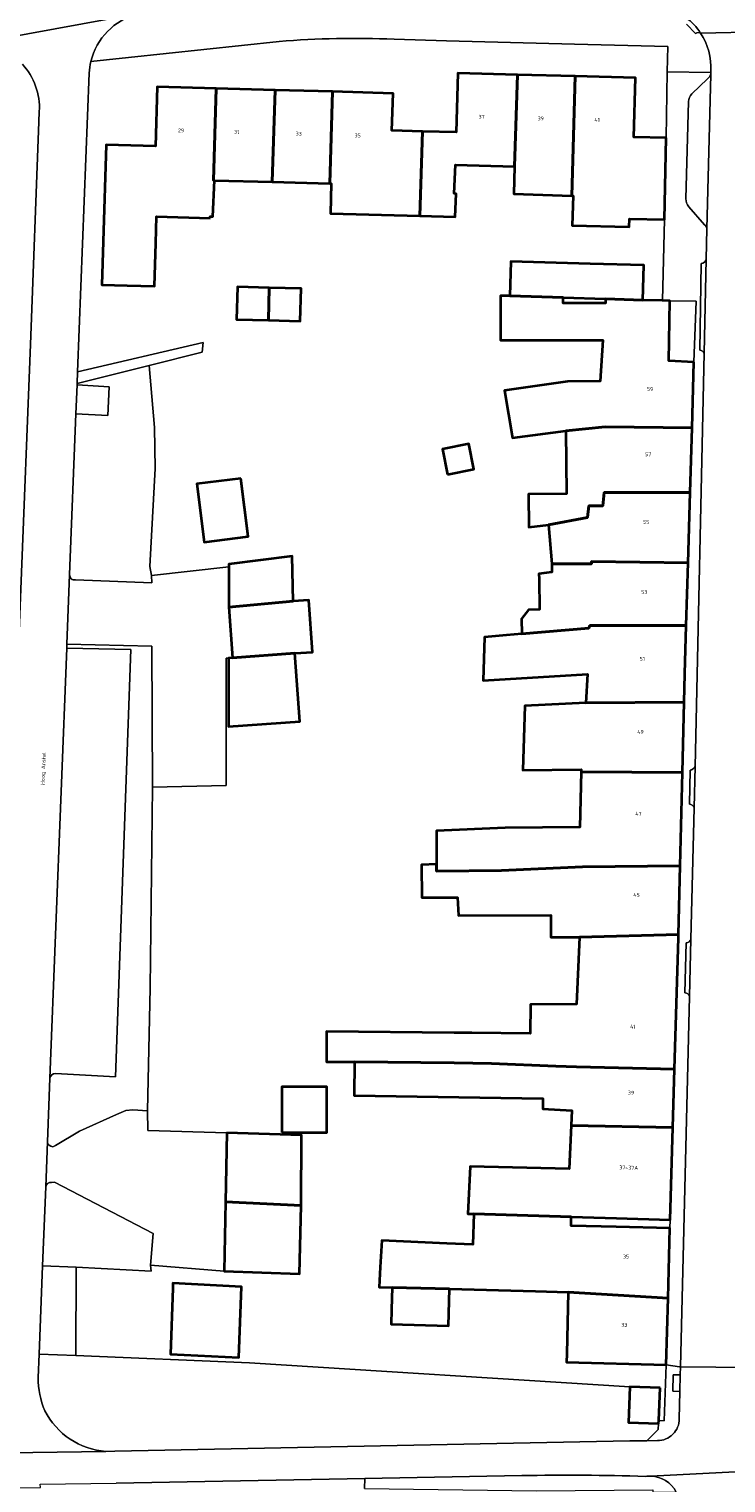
# Model space of a CAD drawing. Header units: metres. Extents: x 197700 to 204338, y 317132 to 325229.
# Tile 826 of 1056: x 202359 to 202424, y 320402 to 320537. Entities that reach past the tile are written whole.
import ezdxf
from ezdxf.enums import TextEntityAlignment as Align

# ---------------------------------------------------------------- set-up
doc = ezdxf.new("R2010")
doc.units = ezdxf.units.M
for name, color, linetype, lineweight in [('B-WE-GR-BEPLANTING_CULTUUR_HEESTERS-GV', 90, 'Continuous', 18), ('B-WE-IE-TERREINAFSCHEIDING_KUNSTMATIG_HEKWERK-G', 20, 'IE-TERREINAFSCHEIDING-KUNSTMATIG', 18), ('B-WE-OG-BEBOUWING-GV', 7, 'Continuous', 35), ('B-WE-OG-BEBOUWING-T18', 10, 'Continuous', 18), ('B-WE-OG-TERREIN_CULTUURSCHEIDING-GV', 7, 'Continuous', 18), ('B-WE-OG-TERREIN_ERF-GV', 7, 'Continuous', 18), ('B-WE-OG-TOPOGRAFIE-T18', 10, 'Continuous', 18), ('B-WE-VH-VERHARDING_BEDRIJFSVLOERPLAAT-GV', 252, 'Continuous', 18), ('B-WE-VH-VERHARDING_BETONSTRAATSTEEN-GV', 252, 'Continuous', 18), ('B-WE-VH-VERHARDING_HALFVERHARDING_GRIND-GV', 252, 'Continuous', 18), ('B-WE-VH-VERHARDING_OPEN-GV', 252, 'Continuous', 18), ('B-WE-VH-VERHARDING_STRAATBAKSTEEN-GV', 252, 'Continuous', 18)]:
    doc.layers.add(name, color=color, linetype=linetype, lineweight=lineweight)
doc.styles.add('NLCS-ISO-M200-T18', font='NLCS-ISO.ttf', dxfattribs={"height": 0.36})
doc.linetypes.add('IE-TERREINAFSCHEIDING-KUNSTMATIG', pattern='A,4,[82,NLCS.SHX,S=0.75,R=90,X=0,Y=0],4,-2', length=10)

msp = doc.modelspace()

# ---------------------------------------------------------------- linework, layer by layer
at = {"layer": 'B-WE-GR-BEPLANTING_CULTUUR_HEESTERS-GV'}
for points in [[(202370.225, 320505.736), (202363.508, 320504.059), (202363.503, 320503.938), (202366.491, 320503.727), (202366.379, 320501.092), (202363.397, 320501.222), (202362.815, 320486.307), (202362.818, 320486.272)], [(202363.349, 320485.8), (202370.455, 320485.523), (202370.44, 320486.227), (202370.274, 320487.058), (202370.78, 320496.163), (202370.72, 320499.959), (202370.225, 320505.736)], [(202361.242, 320433.143), (202361.509, 320433.261), (202363.729, 320434.587), (202367.173, 320436.14), (202368.04, 320436.495), (202368.68, 320436.57), (202370.067, 320436.479), (202370.3, 320447.914), (202370.515, 320466.55), (202370.468, 320479.655), (202362.563, 320479.839)], [(202362.563, 320479.839), (202362.548, 320479.457), (202368.495, 320479.327), (202367.077, 320439.62), (202361.498, 320439.94)], [(202360.988, 320439.498), (202360.758, 320433.599)]]:
    msp.add_lwpolyline(points, dxfattribs=at)
for points in [[(202362.818, 320486.272, 0.4635886), (202363.349, 320485.8)], [(202361.498, 320439.94, 0.3863859), (202360.988, 320439.498)], [(202360.758, 320433.599, 0.3915226), (202361.242, 320433.143)]]:
    msp.add_lwpolyline(points, format="xyb", dxfattribs=at)
msp.add_lwpolyline([(202359.981, 320413.879), (202363.395, 320413.735), (202363.423, 320421.957), (202360.304, 320422.075)], close=True, dxfattribs=at)
at = {"layer": 'B-WE-IE-TERREINAFSCHEIDING_KUNSTMATIG_HEKWERK-G'}
for points in [[(202359.981, 320413.879), (202363.395, 320413.735)], [(202363.395, 320413.735), (202379.541, 320413.055), (202414.893, 320410.847)]]:
    msp.add_lwpolyline(points, dxfattribs=at)
at = {"layer": 'B-WE-OG-BEBOUWING-GV'}
for points in [[(202404.459, 320532.737), (202398.898, 320532.886), (202398.751, 320527.388), (202395.624, 320527.473), (202395.357, 320519.625), (202398.652, 320519.537), (202398.732, 320521.681), (202398.569, 320521.696), (202398.672, 320524.359), (202404.166, 320524.224)], [(202404.166, 320524.224), (202404.112, 320521.661), (202409.478, 320521.495), (202409.792, 320532.595), (202404.459, 320532.737)], [(202418.254, 320526.874), (202415.263, 320526.949), (202415.398, 320532.445), (202409.792, 320532.595), (202409.478, 320521.495), (202409.621, 320521.49), (202409.512, 320518.736), (202414.831, 320518.615), (202414.859, 320519.361), (202418.098, 320519.294)], [(202375.892, 320519.418), (202375.894, 320519.579), (202376.127, 320519.576), (202376.293, 320522.909), (202376.174, 320522.912), (202376.426, 320531.469), (202370.958, 320531.623), (202370.795, 320526.107), (202366.199, 320526.212), (202365.93, 320517.248), (202365.809, 320513.218), (202368.166, 320513.164), (202370.708, 320513.106), (202370.828, 320517.101), (202370.902, 320519.568)], [(202376.426, 320531.469), (202376.174, 320522.912), (202376.293, 320522.909), (202381.632, 320522.774), (202381.929, 320531.315)], [(202387.007, 320522.638), (202387.237, 320531.166), (202381.929, 320531.315), (202381.632, 320522.774)], [(202387.237, 320531.166), (202387.007, 320522.638), (202387.139, 320522.635), (202387.063, 320519.847), (202395.357, 320519.625), (202395.624, 320527.473), (202392.777, 320527.55), (202392.874, 320531.008)], [(202416.097, 320511.804), (202416.185, 320515.046), (202411.187, 320515.183), (202403.834, 320515.385), (202403.738, 320512.191), (202408.699, 320512.034), (202412.634, 320511.909)], [(202381.286, 320509.927), (202381.376, 320512.941), (202378.418, 320513.02), (202378.327, 320510.007)], [(202381.286, 320509.927), (202384.244, 320509.848), (202384.335, 320512.861), (202381.376, 320512.941)], [(202420.841, 320506.044), (202418.513, 320506.16), (202418.595, 320511.732), (202417.917, 320511.752), (202417.901, 320511.752), (202416.097, 320511.804), (202412.634, 320511.909), (202412.608, 320511.522), (202408.682, 320511.522), (202408.699, 320512.034), (202403.738, 320512.191), (202402.857, 320512.191), (202402.857, 320508.082), (202412.381, 320508.082), (202412.127, 320504.255), (202409.082, 320504.244), (202403.225, 320503.411), (202403.969, 320499.012), (202408.95, 320499.651), (202412.596, 320500.027), (202420.665, 320499.931)], [(202420.491, 320493.916), (202420.665, 320499.931), (202412.596, 320500.027), (202408.95, 320499.651), (202409, 320493.796), (202405.467, 320493.766), (202405.493, 320490.714), (202407.316, 320490.91), (202410.953, 320491.596), (202411.075, 320492.68), (202412.367, 320492.68), (202412.5, 320493.924)], [(202397.951, 320495.587), (202400.393, 320496.082), (202399.917, 320498.429), (202397.476, 320497.934)], [(202378.72, 320495.234), (202374.643, 320494.714), (202375.333, 320489.303), (202379.409, 320489.822)], [(202420.302, 320487.403), (202420.491, 320493.916), (202412.5, 320493.924), (202412.367, 320492.68), (202411.075, 320492.68), (202410.953, 320491.596), (202407.316, 320490.91), (202407.647, 320487.307), (202411.318, 320487.286), (202411.327, 320487.512)], [(202377.607, 320483.271), (202383.603, 320483.836), (202383.489, 320488.001), (202377.606, 320487.269), (202377.606, 320487.004)], [(202420.133, 320481.558), (202420.302, 320487.403), (202411.327, 320487.512), (202411.318, 320487.286), (202407.647, 320487.307), (202407.634, 320486.531), (202407.13, 320486.463), (202406.438, 320486.369), (202406.446, 320485.908), (202406.495, 320483.067), (202405.452, 320483.009), (202404.81, 320482.192), (202404.845, 320480.798), (202411.086, 320481.314), (202411.158, 320481.564)], [(202383.603, 320483.836), (202377.607, 320483.271), (202377.949, 320478.557), (202383.762, 320478.983), (202385.398, 320479.103), (202385.041, 320483.923)], [(202419.939, 320474.441), (202420.003, 320477.076), (202420.133, 320481.558), (202411.158, 320481.564), (202411.086, 320481.314), (202404.845, 320480.798), (202403.413, 320480.663), (202401.382, 320480.471), (202401.245, 320476.463), (202410.939, 320477.043), (202410.805, 320474.393)], [(202377.949, 320478.557), (202377.575, 320478.534), (202377.575, 320472.171), (202384.226, 320472.659), (202383.762, 320478.983)], [(202410.357, 320467.963), (202419.781, 320467.918), (202419.939, 320474.441), (202410.805, 320474.393), (202405.111, 320474.117), (202404.929, 320468.123), (202410.363, 320468.202)], [(202410.357, 320467.963), (202410.231, 320462.83), (202403.292, 320462.762), (202396.919, 320462.491), (202396.909, 320459.389), (202396.907, 320458.746), (202402.944, 320458.797), (202410.488, 320459.142), (202419.57, 320459.226), (202419.781, 320467.918)], [(202396.909, 320459.389), (202395.531, 320459.337), (202395.544, 320456.283), (202398.87, 320456.31), (202398.948, 320454.613), (202407.535, 320454.652), (202407.554, 320452.605), (202410.209, 320452.62), (202419.416, 320452.856), (202419.57, 320459.226), (202410.488, 320459.142), (202402.944, 320458.797), (202396.907, 320458.746)], [(202398.553, 320443.736), (202386.704, 320443.854), (202386.693, 320441.025), (202389.293, 320441.029), (202398.552, 320440.945), (202402.021, 320440.872), (202408.015, 320440.617), (202409.938, 320440.576), (202419.051, 320440.345), (202419.409, 320452.557), (202419.416, 320452.856), (202410.209, 320452.62), (202409.929, 320446.371), (202405.645, 320446.369), (202405.607, 320443.666), (202400.19, 320443.72)], [(202418.892, 320434.926), (202419.051, 320440.345), (202409.938, 320440.576), (202408.015, 320440.617), (202402.021, 320440.872), (202398.552, 320440.945), (202389.293, 320441.029), (202389.27, 320437.902), (202406.804, 320437.625), (202406.783, 320436.648), (202409.489, 320436.52), (202409.426, 320435.122)], [(202382.536, 320434.464), (202386.708, 320434.464), (202386.708, 320438.696), (202382.536, 320438.696)], [(202413.648, 320426.51), (202418.641, 320426.364), (202418.892, 320434.926), (202409.426, 320435.122), (202409.246, 320431.093), (202400.03, 320431.309), (202399.825, 320426.914), (202400.394, 320426.897), (202409.425, 320426.633)], [(202377.426, 320434.436), (202377.3, 320428.014), (202384.341, 320427.67), (202384.346, 320427.748), (202384.366, 320434.225)], [(202384.341, 320427.67), (202377.3, 320428.014), (202377.173, 320421.592), (202384.196, 320421.336)], [(202392.8, 320420.059), (202398.128, 320419.924), (202406.102, 320419.722), (202409.165, 320419.644), (202418.433, 320419.082), (202418.598, 320425.572), (202413.6, 320425.699), (202409.425, 320425.805), (202409.425, 320426.633), (202400.394, 320426.897), (202400.295, 320424.054), (202397.873, 320424.139), (202391.825, 320424.416), (202391.692, 320421.955), (202391.591, 320420.09)], [(202372.394, 320420.004), (202372.182, 320413.878), (202378.551, 320413.55), (202378.779, 320420.135), (202372.41, 320420.465)], [(202398.128, 320419.924), (202392.8, 320420.059), (202392.748, 320418.011), (202392.713, 320416.641), (202398.041, 320416.506)], [(202418.276, 320412.881), (202418.433, 320419.082), (202409.165, 320419.644), (202409.019, 320413.888), (202408.999, 320413.116)], [(202417.69, 320410.73), (202414.893, 320410.847), (202414.755, 320407.533), (202417.552, 320407.417), (202417.564, 320407.698)]]:
    msp.add_lwpolyline(points, close=True, dxfattribs=at)
at = {"layer": 'B-WE-OG-TERREIN_CULTUURSCHEIDING-GV'}
msp.add_lwpolyline([(202366.195, 320404.84), (202367.016, 320404.848), (202414.888, 320405.804), (202416.468, 320405.826), (202417.505, 320406.872), (202417.552, 320407.417), (202417.564, 320407.698), (202417.69, 320410.73), (202414.893, 320410.847), (202379.541, 320413.055), (202363.395, 320413.735), (202359.981, 320413.879), (202359.895, 320411.691)], dxfattribs=at)
for points in [[(202359.895, 320411.691, 0.1083739), (202360.516, 320408.617)], [(202360.516, 320408.617, 0.2643649), (202366.195, 320404.84)]]:
    msp.add_lwpolyline(points, format="xyb", dxfattribs=at)
at = {"layer": 'B-WE-OG-TERREIN_ERF-GV'}
for points in [[(202396.909, 320459.389), (202396.919, 320462.491), (202403.292, 320462.762), (202410.231, 320462.83), (202410.357, 320467.963), (202410.363, 320468.202), (202404.929, 320468.123), (202405.111, 320474.117), (202410.805, 320474.393), (202410.939, 320477.043), (202401.245, 320476.463), (202401.382, 320480.471), (202403.413, 320480.663), (202404.845, 320480.798), (202404.81, 320482.192), (202405.452, 320483.009), (202406.495, 320483.067), (202406.446, 320485.908), (202406.438, 320486.369), (202407.13, 320486.463), (202407.634, 320486.531), (202407.647, 320487.307), (202407.316, 320490.91), (202405.493, 320490.714), (202405.467, 320493.766), (202409, 320493.796), (202408.95, 320499.651), (202403.969, 320499.012), (202403.225, 320503.411), (202409.082, 320504.244), (202412.127, 320504.255), (202412.381, 320508.082), (202402.857, 320508.082), (202402.857, 320512.191), (202403.738, 320512.191), (202403.834, 320515.385), (202411.187, 320515.183), (202416.185, 320515.046), (202416.097, 320511.804), (202417.901, 320511.752), (202417.917, 320511.752), (202418.098, 320519.294), (202414.859, 320519.361), (202414.831, 320518.615), (202409.512, 320518.736), (202409.621, 320521.49), (202409.478, 320521.495), (202404.112, 320521.661), (202404.166, 320524.224), (202398.672, 320524.359), (202398.569, 320521.696), (202398.732, 320521.681), (202398.652, 320519.537), (202395.357, 320519.625), (202387.063, 320519.847), (202387.139, 320522.635), (202387.007, 320522.638), (202381.632, 320522.774), (202376.293, 320522.909), (202376.127, 320519.576), (202375.894, 320519.579), (202375.892, 320519.418), (202370.902, 320519.568), (202370.828, 320517.101), (202370.708, 320513.106), (202368.166, 320513.164), (202365.809, 320513.218), (202365.93, 320517.248), (202366.199, 320526.212), (202370.795, 320526.107), (202370.958, 320531.623), (202376.426, 320531.469), (202381.929, 320531.315), (202387.237, 320531.166), (202392.874, 320531.008), (202392.777, 320527.55), (202395.624, 320527.473), (202398.751, 320527.388), (202398.898, 320532.886), (202404.459, 320532.737), (202409.792, 320532.595), (202415.398, 320532.445), (202415.263, 320526.949), (202418.254, 320526.874), (202418.361, 320533.002), (202418.402, 320535.373), (202409.744, 320535.583), (202397.831, 320535.876), (202392.966, 320536.036)], [(202382.279, 320535.823), (202364.794, 320533.967)], [(202364.632, 320532.884), (202363.55, 320505.138), (202375.234, 320507.871), (202375.141, 320506.963), (202370.225, 320505.736), (202370.72, 320499.959), (202370.78, 320496.163), (202370.274, 320487.058), (202370.44, 320486.227), (202377.606, 320487.004), (202377.606, 320487.269), (202383.489, 320488.001), (202383.603, 320483.836), (202385.041, 320483.923), (202385.398, 320479.103), (202383.762, 320478.983), (202384.226, 320472.659), (202377.575, 320472.171), (202377.575, 320478.534), (202377.378, 320478.522), (202377.359, 320466.715), (202370.515, 320466.55), (202370.3, 320447.914), (202370.067, 320436.479), (202370.094, 320434.647), (202377.426, 320434.436), (202384.366, 320434.225), (202384.346, 320427.748), (202384.341, 320427.67), (202384.196, 320421.336), (202377.173, 320421.592), (202370.335, 320422.128), (202370.381, 320421.576), (202363.423, 320421.957), (202363.395, 320413.735), (202379.541, 320413.055), (202414.893, 320410.847), (202417.69, 320410.73), (202417.564, 320407.698), (202418.065, 320407.668), (202418.276, 320412.881), (202408.999, 320413.116), (202409.019, 320413.888), (202409.165, 320419.644), (202406.102, 320419.722), (202398.128, 320419.924), (202398.041, 320416.506), (202392.713, 320416.641), (202392.748, 320418.011), (202392.8, 320420.059), (202391.591, 320420.09), (202391.692, 320421.955), (202391.825, 320424.416), (202397.873, 320424.139), (202400.295, 320424.054), (202400.394, 320426.897), (202399.825, 320426.914), (202400.03, 320431.309), (202409.246, 320431.093), (202409.426, 320435.122), (202409.489, 320436.52), (202406.783, 320436.648), (202406.804, 320437.625), (202389.27, 320437.902), (202389.293, 320441.029), (202386.693, 320441.025), (202386.704, 320443.854), (202398.553, 320443.736), (202400.19, 320443.72), (202405.607, 320443.666), (202405.645, 320446.369), (202409.929, 320446.371), (202410.209, 320452.62), (202407.554, 320452.605), (202407.535, 320454.652), (202398.948, 320454.613), (202398.87, 320456.31), (202395.544, 320456.283), (202395.531, 320459.337), (202396.909, 320459.389)], [(202390.238, 320401.394), (202390.252, 320402.311), (202367.155, 320401.875)]]:
    msp.add_lwpolyline(points, dxfattribs=at)
for points in [[(202392.966, 320536.036, 0.0307859), (202382.279, 320535.823)], [(202364.794, 320533.967, 0.0461033), (202364.632, 320532.884)]]:
    msp.add_lwpolyline(points, format="xyb", dxfattribs=at)
for points in [[(202381.376, 320512.941), (202384.335, 320512.861), (202384.244, 320509.848), (202381.286, 320509.927), (202378.327, 320510.007), (202378.418, 320513.02)], [(202408.699, 320512.034), (202408.682, 320511.522), (202412.608, 320511.522), (202412.634, 320511.909)], [(202397.951, 320495.587), (202397.476, 320497.934), (202399.917, 320498.429), (202400.393, 320496.082)], [(202378.72, 320495.234), (202379.409, 320489.822), (202375.333, 320489.303), (202374.643, 320494.714)], [(202382.536, 320434.464), (202382.536, 320438.696), (202386.708, 320438.696), (202386.708, 320434.464)], [(202409.425, 320425.805), (202413.6, 320425.699), (202418.598, 320425.572), (202418.641, 320426.364), (202413.648, 320426.51), (202409.425, 320426.633)], [(202372.182, 320413.878), (202372.394, 320420.004), (202372.41, 320420.465), (202378.779, 320420.135), (202378.551, 320413.55)]]:
    msp.add_lwpolyline(points, close=True, dxfattribs=at)
at = {"layer": 'B-WE-VH-VERHARDING_BEDRIJFSVLOERPLAAT-GV'}
msp.add_lwpolyline([(202419.574, 320411.945), (202418.9, 320411.935), (202418.883, 320410.426), (202419.537, 320410.41)], close=True, dxfattribs=at)
at = {"layer": 'B-WE-VH-VERHARDING_BETONSTRAATSTEEN-GV'}
for points in [[(202421.464, 320536.601, 0.0875369), (202420.085, 320538.067)], [(202420.085, 320538.067, -0.0875369), (202421.464, 320536.601)], [(202420.986, 320536.565, -0.2768048), (202421.464, 320536.601)], [(202421.464, 320536.601, -0.1613603), (202422.407, 320533.075)], [(202421.986, 320515.59, -0.3521804), (202421.513, 320515.195)], [(202421.379, 320507.136, -0.2913236), (202421.795, 320506.864)], [(202420.953, 320468.479, -0.2740733), (202420.479, 320468.121)], [(202420.418, 320464.955, -0.3074055), (202420.859, 320464.635)], [(202420.561, 320452.415, -0.2876196), (202420.124, 320452.09)], [(202419.996, 320447.446, -0.3103383), (202420.432, 320447.108)]]:
    msp.add_lwpolyline(points, format="xyb", dxfattribs=at)
for points in [[(202420.14, 320537.424), (202420.986, 320536.565)], [(202421.464, 320536.601), (202432.801, 320536.845)], [(202432.801, 320536.845), (202421.464, 320536.601)], [(202422.407, 320533.075), (202422.404, 320532.951), (202422.4, 320532.772), (202422.054, 320518.427), (202421.986, 320515.59), (202421.795, 320506.864), (202420.953, 320468.479), (202420.859, 320464.635), (202420.561, 320452.415), (202420.432, 320447.108), (202419.593, 320412.691)], [(202419.593, 320412.691), (202426.174, 320412.634), (202426.679, 320438.379), (202426.829, 320446.004), (202426.917, 320449.79), (202427.19, 320461.571), (202427.237, 320463.605), (202427.449, 320472.713), (202427.556, 320477.327), (202427.601, 320479.28), (202427.744, 320485.514), (202427.981, 320495.878), (202428.146, 320503.077), (202428.326, 320510.945), (202428.417, 320514.932), (202428.542, 320522.782), (202428.795, 320532.149)], [(202421.513, 320515.195), (202421.379, 320507.136)], [(202421.795, 320506.864), (202421.986, 320515.59)], [(202420.859, 320464.635), (202420.953, 320468.479)], [(202420.479, 320468.121), (202420.418, 320464.955)], [(202420.432, 320447.108), (202420.561, 320452.415)], [(202420.124, 320452.09), (202419.996, 320447.446)]]:
    msp.add_lwpolyline(points, dxfattribs=at)
at = {"layer": 'B-WE-VH-VERHARDING_HALFVERHARDING_GRIND-GV'}
msp.add_lwpolyline([(202360.593, 320429.413), (202360.304, 320422.075), (202363.423, 320421.957), (202370.381, 320421.576), (202370.335, 320422.128), (202370.566, 320425.08), (202361.398, 320429.848), (202361.117, 320429.83)], dxfattribs=at)
msp.add_lwpolyline([(202361.117, 320429.83, 0.392022), (202360.593, 320429.413)], format="xyb", dxfattribs=at)
at = {"layer": 'B-WE-VH-VERHARDING_OPEN-GV'}
for points in [[(202363.508, 320504.059), (202370.225, 320505.736), (202375.141, 320506.963), (202375.234, 320507.871), (202363.55, 320505.138)], [(202363.397, 320501.222), (202366.379, 320501.092), (202366.491, 320503.727), (202363.503, 320503.938)]]:
    msp.add_lwpolyline(points, close=True, dxfattribs=at)
at = {"layer": 'B-WE-VH-VERHARDING_STRAATBAKSTEEN-GV'}
for points in [[(202363.51, 320542.482), (202353.27, 320540.698), (202352.926, 320540.646), (202353.585, 320535.592), (202353.82, 320535.621), (202369.106, 320538.384)], [(202369.106, 320538.384), (202353.82, 320535.621)], [(202420.986, 320536.565), (202420.14, 320537.424)], [(202392.966, 320536.036), (202397.831, 320535.876), (202409.744, 320535.583), (202418.402, 320535.373), (202418.361, 320533.002), (202422.404, 320532.951), (202422.407, 320533.075)], [(202364.794, 320533.967), (202382.279, 320535.823)], [(202362.548, 320479.457), (202362.563, 320479.839), (202362.815, 320486.307), (202363.397, 320501.222), (202363.503, 320503.938), (202363.508, 320504.059), (202363.55, 320505.138), (202364.632, 320532.884)], [(202422.4, 320532.772), (202422.404, 320532.951), (202418.361, 320533.002), (202418.254, 320526.874), (202418.098, 320519.294), (202417.917, 320511.752), (202418.595, 320511.732), (202421.045, 320511.684), (202420.841, 320506.044), (202420.665, 320499.931), (202420.491, 320493.916)], [(202422.108, 320532.348), (202420.646, 320530.949)], [(202420.646, 320530.949), (202422.108, 320532.348)], [(202422.054, 320518.427), (202422.4, 320532.772)], [(202355.348, 320407.016), (202357.372, 320462.223), (202359.17, 320507.664), (202359.955, 320528.345), (202359.998, 320529.328)], [(202359.998, 320529.328), (202359.955, 320528.345), (202359.17, 320507.664), (202357.372, 320462.223), (202355.348, 320407.016)], [(202420.347, 320530.24), (202420.085, 320521.217)], [(202420.085, 320521.217), (202420.347, 320530.24)], [(202420.365, 320520.47), (202421.83, 320518.804)], [(202421.83, 320518.804), (202420.365, 320520.47)], [(202421.986, 320515.59), (202422.054, 320518.427)], [(202421.379, 320507.136), (202421.513, 320515.195)], [(202420.953, 320468.479), (202421.795, 320506.864)], [(202420.491, 320493.916), (202420.302, 320487.403), (202420.133, 320481.558), (202420.003, 320477.076), (202419.939, 320474.441), (202419.781, 320467.918), (202419.57, 320459.226), (202419.416, 320452.856), (202419.409, 320452.557), (202419.051, 320440.345), (202418.892, 320434.926), (202418.641, 320426.364), (202418.598, 320425.572), (202418.433, 320419.082), (202418.276, 320412.881), (202419.492, 320412.692), (202419.593, 320412.691), (202420.432, 320447.108)], [(202362.563, 320479.839), (202370.468, 320479.655), (202370.515, 320466.55), (202377.359, 320466.715), (202377.378, 320478.522), (202377.575, 320478.534), (202377.949, 320478.557), (202377.607, 320483.271), (202377.606, 320487.004), (202370.44, 320486.227), (202370.455, 320485.523), (202363.349, 320485.8)], [(202362.818, 320486.272), (202362.815, 320486.307), (202362.563, 320479.839)], [(202359.895, 320411.691), (202359.981, 320413.879), (202360.304, 320422.075), (202360.593, 320429.413), (202360.758, 320433.599), (202360.988, 320439.498), (202362.548, 320479.457)], [(202362.548, 320479.457), (202360.988, 320439.498)], [(202361.498, 320439.94), (202367.077, 320439.62), (202368.495, 320479.327), (202362.548, 320479.457)], [(202420.418, 320464.955), (202420.479, 320468.121)], [(202420.561, 320452.415), (202420.859, 320464.635)], [(202419.996, 320447.446), (202420.124, 320452.09)], [(202377.3, 320428.014), (202377.426, 320434.436), (202370.094, 320434.647), (202370.067, 320436.479), (202368.68, 320436.57), (202368.04, 320436.495), (202367.173, 320436.14), (202363.729, 320434.587), (202361.509, 320433.261), (202361.242, 320433.143)], [(202360.758, 320433.599), (202360.593, 320429.413)], [(202361.117, 320429.83), (202361.398, 320429.848), (202370.566, 320425.08), (202370.335, 320422.128), (202377.173, 320421.592), (202377.3, 320428.014)], [(202271.43, 320412.038), (202269.72, 320405.088), (202287.533, 320403.416), (202288.467, 320403.329), (202323.139, 320401.465), (202347.966, 320401.613), (202347.964, 320401.346), (202360.098, 320401.474), (202360.083, 320401.788), (202367.155, 320401.875), (202390.252, 320402.311), (202404.841, 320402.586)], [(202419.492, 320412.692), (202418.276, 320412.881), (202418.065, 320407.668), (202417.564, 320407.698), (202417.552, 320407.417), (202417.505, 320406.872), (202416.468, 320405.826), (202417.449, 320405.84)], [(202419.475, 320407.87), (202419.537, 320410.41), (202418.883, 320410.426), (202418.9, 320411.935), (202419.574, 320411.945), (202419.593, 320412.691), (202419.492, 320412.692)], [(202426.151, 320411.454), (202426.159, 320411.85), (202426.174, 320412.634), (202419.593, 320412.691), (202419.574, 320411.945), (202419.537, 320410.41), (202419.475, 320407.87)], [(202417.449, 320405.84), (202416.468, 320405.826), (202414.888, 320405.804), (202367.016, 320404.848), (202366.195, 320404.84), (202352.59, 320404.628), (202349.751, 320404.603), (202329.381, 320404.424), (202329.376, 320404.319), (202326.262, 320404.446), (202326.182, 320404.778), (202312.798, 320405.102)], [(202352.59, 320404.628), (202366.195, 320404.84)], [(202404.841, 320402.586), (202390.252, 320402.311), (202390.238, 320401.394), (202406.2, 320401.171), (202417.011, 320401.276), (202417.013, 320401.063), (202419.2, 320401.063)], [(202416.827, 320402.533), (202428.284, 320403.128)], [(202428.284, 320403.128), (202416.827, 320402.533)]]:
    msp.add_lwpolyline(points, dxfattribs=at)
for points in [[(202369.106, 320538.384, 0.2739204), (202364.794, 320533.967)], [(202364.794, 320533.967, -0.2739204), (202369.106, 320538.384)], [(202382.279, 320535.823, -0.0307859), (202392.966, 320536.036)], [(202421.464, 320536.601, 0.2768048), (202420.986, 320536.565)], [(202422.407, 320533.075, 0.1613603), (202421.464, 320536.601)], [(202359.998, 320529.328, 0.2034449), (202358.428, 320533.71)], [(202358.428, 320533.71, -0.2034449), (202359.998, 320529.328)], [(202364.632, 320532.884, -0.0461033), (202364.794, 320533.967)], [(202422.4, 320532.772, -0.1304584), (202422.108, 320532.348)], [(202422.108, 320532.348, 0.1304584), (202422.4, 320532.772)], [(202420.646, 320530.949, 0.1898202), (202420.347, 320530.24)], [(202420.347, 320530.24, -0.1898202), (202420.646, 320530.949)], [(202420.085, 320521.217, 0.1644692), (202420.365, 320520.47)], [(202420.365, 320520.47, -0.1644692), (202420.085, 320521.217)], [(202421.83, 320518.804, -0.1443025), (202422.054, 320518.427)], [(202422.054, 320518.427, 0.1443025), (202421.83, 320518.804)], [(202421.513, 320515.195, 0.3521804), (202421.986, 320515.59)], [(202421.795, 320506.864, 0.2913236), (202421.379, 320507.136)], [(202363.349, 320485.8, -0.4635886), (202362.818, 320486.272)], [(202420.479, 320468.121, 0.2740733), (202420.953, 320468.479)], [(202420.859, 320464.635, 0.3074055), (202420.418, 320464.955)], [(202420.124, 320452.09, 0.2876196), (202420.561, 320452.415)], [(202420.432, 320447.108, 0.3103383), (202419.996, 320447.446)], [(202360.988, 320439.498, -0.3863859), (202361.498, 320439.94)], [(202361.242, 320433.143, -0.3915226), (202360.758, 320433.599)], [(202360.593, 320429.413, -0.392022), (202361.117, 320429.83)], [(202360.516, 320408.617, -0.1083739), (202359.895, 320411.691)], [(202366.195, 320404.84, -0.2643649), (202360.516, 320408.617)], [(202417.449, 320405.84, 0.4201207), (202419.475, 320407.87)], [(202419.475, 320407.87, -0.4201207), (202417.449, 320405.84)], [(202416.334, 320402.504, 0.0142694), (202404.841, 320402.586)], [(202404.841, 320402.586, -0.0142694), (202416.334, 320402.504)], [(202416.827, 320402.533, 0.0463744), (202416.334, 320402.504)], [(202416.334, 320402.504, -0.0463744), (202416.827, 320402.533)], [(202419.2, 320401.063, 0.2689624), (202416.827, 320402.533)], [(202416.827, 320402.533, -0.2689624), (202419.2, 320401.063)]]:
    msp.add_lwpolyline(points, format="xyb", dxfattribs=at)
msp.add_lwpolyline([(202418.595, 320511.732), (202418.513, 320506.16), (202420.841, 320506.044), (202421.045, 320511.684)], close=True, dxfattribs=at)

# ---------------------------------------------------------------- texts
at = {"layer": 'B-WE-OG-BEBOUWING-T18', "style": 'NLCS-ISO-M200-T18'}
for s, rotation, p in [('37', 358.5, (202401.107, 320528.825)), ('39', 358.5, (202406.607, 320528.678)), ('41', 358.5, (202411.845, 320528.539)), ('29', 358.4, (202373.177, 320527.559)), ('31', 358.4, (202378.342, 320527.414)), ('33', 358.4, (202384.108, 320527.252)), ('35', 358.4, (202389.588, 320527.099)), ('59', 358.4, (202416.767, 320503.536)), ('57', 358.4, (202416.592, 320497.472)), ('55', 358.4, (202416.41, 320491.184)), ('53', 358.4, (202416.221, 320484.671)), ('51', 358.4, (202416.042, 320478.465)), ('49', 358.7, (202415.871, 320471.678)), ('47', 358.7, (202415.687, 320464.076)), ('45', 358.7, (202415.504, 320456.545)), ('41', 358.4, (202415.165, 320444.295)), ('39', 358.4, (202414.985, 320438.161)), ('37-37A', 358.4, (202414.781, 320431.196)), ('35', 358.6, (202414.53, 320422.933)), ('33', 358.6, (202414.369, 320416.589))]:
    msp.add_text(s, height=0.36, rotation=rotation, dxfattribs=at).set_placement(p, align=Align.MIDDLE)
at = {"layer": 'B-WE-OG-TOPOGRAFIE-T18', "style": 'NLCS-ISO-M200-T18'}
msp.add_text('Hoog Anstel', height=0.36, rotation=87.8, dxfattribs=at).set_placement((202360.419, 320468.273), align=Align.MIDDLE)

doc.saveas('drawing.dxf')
